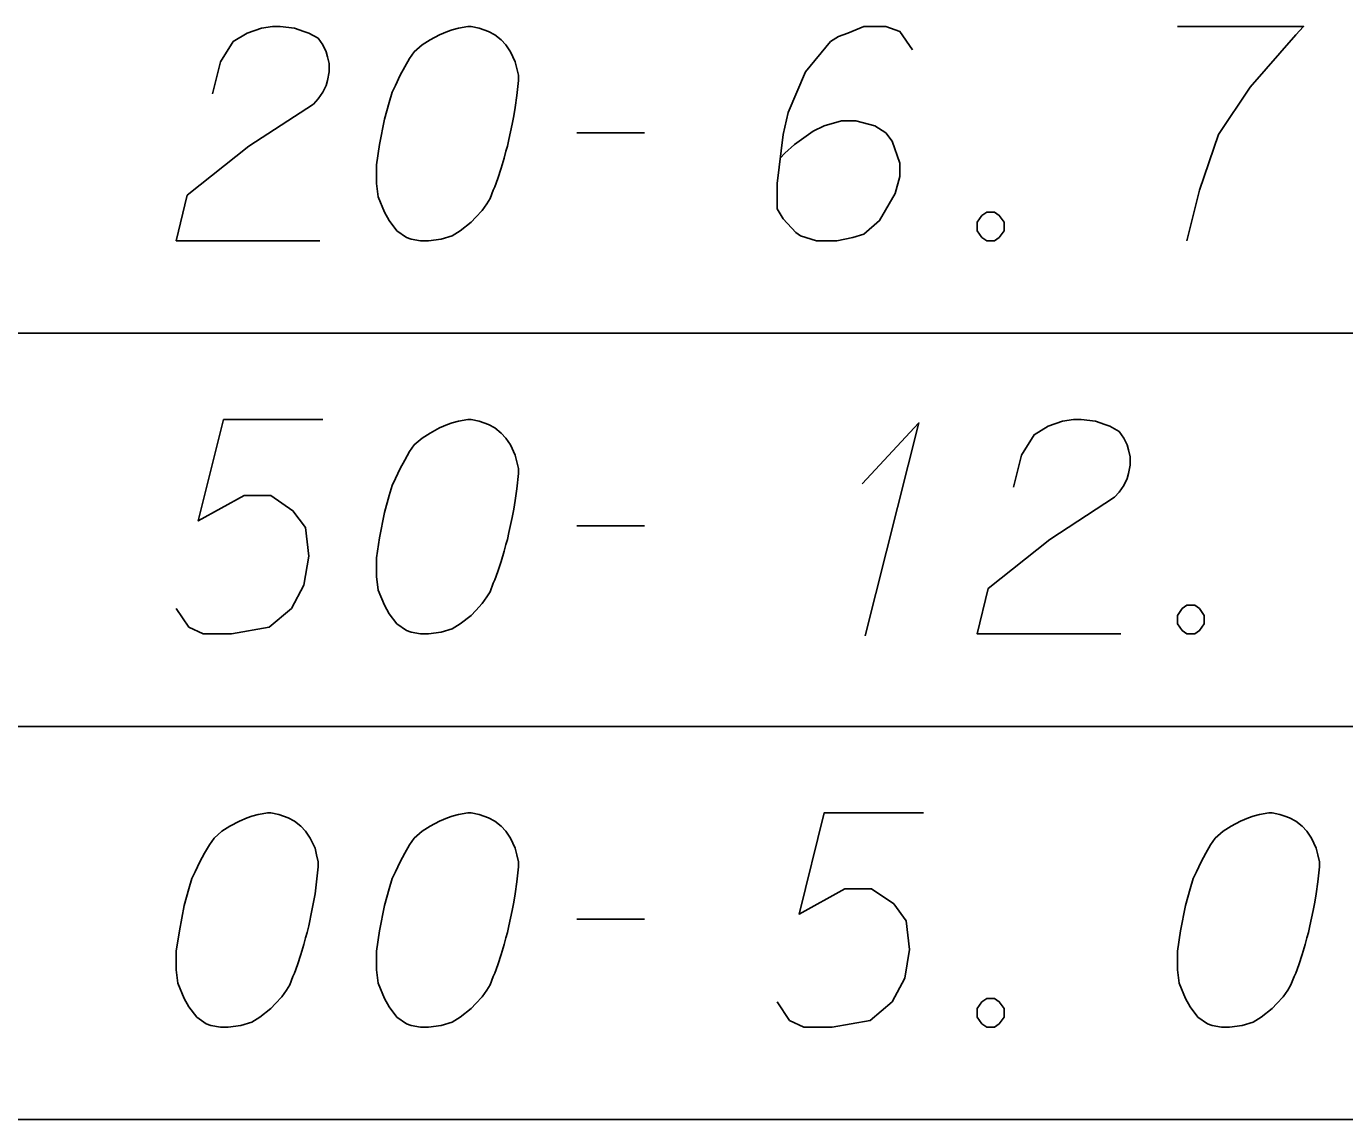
# Model space of a CAD drawing. Extents: x 2074207 to 2076812, y 516372 to 523312.
# Drawn here: x 2076397.04 to 2076426.54, y 519284.82 to 519309.29 of the extents above; entities that cross this region are included whole.
import ezdxf

# ---------------------------------------------------------------- set-up
doc = ezdxf.new("R2010")
doc.units = 0
doc.layers.add('Prop DirtTable_ Soil Test Results - Outline (Minor)', color=7, linetype='Continuous')
doc.layers.add('Prop DirtTable_ Soil Test Results - Tx (Sample Data)', color=7, linetype='Continuous')

msp = doc.modelspace()

# ---------------------------------------------------------------- linework, layer by layer
at = {"layer": 'Prop DirtTable_ Soil Test Results - Outline (Minor)'}
for p, q in [((2076260.609, 519302.421), (2076811.903, 519302.421)), ((2076260.609, 519302.421), (2076811.903, 519302.421)), ((2076260.609, 519293.621), (2076811.903, 519293.621)), ((2076260.609, 519293.621), (2076811.903, 519293.621)), ((2076260.609, 519284.821), (2076811.903, 519284.821)), ((2076260.609, 519284.821), (2076811.903, 519284.821))]:
    msp.add_line(p, q, dxfattribs=at)
at = {"layer": 'Prop DirtTable_ Soil Test Results - Tx (Sample Data)'}
for points in [[(2076401.207, 519307.779), (2076401.383, 519308.497), (2076401.666, 519308.951), (2076401.983, 519309.14), (2076402.3, 519309.253), (2076402.547, 519309.291), (2076402.724, 519309.291), (2076403.041, 519309.253), (2076403.253, 519309.178), (2076403.359, 519309.14), (2076403.57, 519309.026), (2076403.676, 519308.875), (2076403.747, 519308.724), (2076403.782, 519308.611), (2076403.817, 519308.459), (2076403.817, 519308.27), (2076403.782, 519308.081), (2076403.747, 519307.968), (2076403.676, 519307.817), (2076403.57, 519307.666), (2076403.465, 519307.552), (2076402.018, 519306.607), (2076400.643, 519305.511), (2076400.396, 519304.491), (2076403.606, 519304.491)], [(2076406.992, 519309.291), (2076406.922, 519309.291), (2076406.71, 519309.253), (2076406.569, 519309.215), (2076406.463, 519309.178), (2076406.287, 519309.102), (2076406.075, 519308.989), (2076405.899, 519308.875), (2076405.722, 519308.724), (2076405.616, 519308.573), (2076405.511, 519308.384), (2076405.405, 519308.195), (2076405.299, 519307.968), (2076405.228, 519307.817), (2076405.158, 519307.59), (2076405.052, 519307.212), (2076404.946, 519306.645), (2076404.876, 519306.192), (2076404.876, 519305.776), (2076404.911, 519305.474), (2076405.052, 519305.133), (2076405.158, 519304.944), (2076405.334, 519304.718), (2076405.546, 519304.567), (2076405.652, 519304.529), (2076405.863, 519304.491), (2076406.04, 519304.491), (2076406.322, 519304.529), (2076406.569, 519304.604), (2076406.745, 519304.718), (2076406.992, 519304.907), (2076407.098, 519305.02), (2076407.239, 519305.171), (2076407.345, 519305.322), (2076407.415, 519305.436), (2076407.486, 519305.625), (2076407.521, 519305.7), (2076407.592, 519305.889), (2076407.662, 519306.116), (2076407.733, 519306.343), (2076407.768, 519306.494), (2076407.803, 519306.607), (2076407.839, 519306.759), (2076407.909, 519307.099), (2076407.945, 519307.288), (2076407.98, 519307.477), (2076408.015, 519307.741), (2076408.05, 519308.081), (2076408.05, 519308.195), (2076408.015, 519308.346), (2076407.98, 519308.497), (2076407.874, 519308.724), (2076407.768, 519308.875), (2076407.662, 519308.989), (2076407.521, 519309.102), (2076407.38, 519309.178), (2076407.274, 519309.215), (2076407.169, 519309.253), (2076406.992, 519309.291)], [(2076416.869, 519308.762), (2076416.587, 519309.178), (2076416.27, 519309.291), (2076415.776, 519309.291), (2076415.423, 519309.14), (2076415.211, 519309.064), (2076415.035, 519308.951), (2076414.471, 519308.27), (2076414.083, 519307.363), (2076413.977, 519306.872), (2076413.836, 519305.776), (2076413.836, 519305.209), (2076413.977, 519304.982), (2076414.259, 519304.68), (2076414.365, 519304.604), (2076414.718, 519304.491), (2076415.176, 519304.491), (2076415.529, 519304.567), (2076415.776, 519304.642), (2076416.129, 519304.944), (2076416.481, 519305.549), (2076416.587, 519305.927), (2076416.587, 519306.23), (2076416.411, 519306.721), (2076416.27, 519306.91), (2076416.023, 519307.061), (2076415.599, 519307.174), (2076415.282, 519307.174), (2076414.894, 519307.061), (2076414.647, 519306.948), (2076414.224, 519306.645), (2076414.012, 519306.456), (2076413.906, 519306.343)], [(2076422.796, 519309.291), (2076425.618, 519309.291), (2076425.441, 519309.102), (2076424.418, 519307.93), (2076423.713, 519306.872), (2076423.289, 519305.625), (2076423.007, 519304.491)], [(2076409.356, 519306.91), (2076410.872, 519306.91)], [(2076418.527, 519305.133), (2076418.704, 519305.133), (2076418.809, 519305.058), (2076418.915, 519304.907), (2076418.915, 519304.718), (2076418.809, 519304.567), (2076418.704, 519304.491), (2076418.527, 519304.491), (2076418.421, 519304.567), (2076418.316, 519304.718), (2076418.316, 519304.907), (2076418.421, 519305.058), (2076418.527, 519305.133)], [(2076403.676, 519300.491), (2076401.454, 519300.491), (2076400.889, 519298.223), (2076401.912, 519298.79), (2076402.512, 519298.79), (2076403.006, 519298.45), (2076403.288, 519298.072), (2076403.359, 519297.43), (2076403.253, 519296.787), (2076402.971, 519296.258), (2076402.477, 519295.842), (2076401.63, 519295.691), (2076400.995, 519295.691), (2076400.678, 519295.842), (2076400.396, 519296.258)], [(2076406.992, 519300.491), (2076406.922, 519300.491), (2076406.71, 519300.453), (2076406.569, 519300.415), (2076406.463, 519300.378), (2076406.287, 519300.302), (2076406.075, 519300.189), (2076405.899, 519300.075), (2076405.722, 519299.924), (2076405.616, 519299.773), (2076405.511, 519299.584), (2076405.405, 519299.395), (2076405.299, 519299.168), (2076405.228, 519299.017), (2076405.158, 519298.79), (2076405.052, 519298.412), (2076404.946, 519297.845), (2076404.876, 519297.392), (2076404.876, 519296.976), (2076404.911, 519296.674), (2076405.052, 519296.333), (2076405.158, 519296.144), (2076405.334, 519295.918), (2076405.546, 519295.767), (2076405.652, 519295.729), (2076405.863, 519295.691), (2076406.04, 519295.691), (2076406.322, 519295.729), (2076406.569, 519295.804), (2076406.745, 519295.918), (2076406.992, 519296.107), (2076407.098, 519296.22), (2076407.239, 519296.371), (2076407.345, 519296.522), (2076407.415, 519296.636), (2076407.486, 519296.825), (2076407.521, 519296.9), (2076407.592, 519297.089), (2076407.662, 519297.316), (2076407.733, 519297.543), (2076407.768, 519297.694), (2076407.803, 519297.807), (2076407.839, 519297.959), (2076407.909, 519298.299), (2076407.945, 519298.488), (2076407.98, 519298.677), (2076408.015, 519298.941), (2076408.05, 519299.281), (2076408.05, 519299.395), (2076408.015, 519299.546), (2076407.98, 519299.697), (2076407.874, 519299.924), (2076407.768, 519300.075), (2076407.662, 519300.189), (2076407.521, 519300.302), (2076407.38, 519300.378), (2076407.274, 519300.415), (2076407.169, 519300.453), (2076406.992, 519300.491)], [(2076415.74, 519299.055), (2076417.01, 519300.415), (2076415.811, 519295.653)], [(2076419.127, 519298.979), (2076419.303, 519299.697), (2076419.586, 519300.151), (2076419.903, 519300.34), (2076420.22, 519300.453), (2076420.467, 519300.491), (2076420.644, 519300.491), (2076420.961, 519300.453), (2076421.173, 519300.378), (2076421.279, 519300.34), (2076421.49, 519300.226), (2076421.596, 519300.075), (2076421.667, 519299.924), (2076421.702, 519299.811), (2076421.737, 519299.659), (2076421.737, 519299.47), (2076421.702, 519299.281), (2076421.667, 519299.168), (2076421.596, 519299.017), (2076421.49, 519298.866), (2076421.385, 519298.752), (2076419.938, 519297.807), (2076418.563, 519296.711), (2076418.316, 519295.691), (2076421.526, 519295.691)], [(2076409.356, 519298.11), (2076410.872, 519298.11)], [(2076423.007, 519296.333), (2076423.184, 519296.333), (2076423.289, 519296.258), (2076423.395, 519296.107), (2076423.395, 519295.918), (2076423.289, 519295.767), (2076423.184, 519295.691), (2076423.007, 519295.691), (2076422.901, 519295.767), (2076422.796, 519295.918), (2076422.796, 519296.107), (2076422.901, 519296.258), (2076423.007, 519296.333)], [(2076402.512, 519291.691), (2076402.442, 519291.691), (2076402.23, 519291.653), (2076402.089, 519291.615), (2076401.983, 519291.578), (2076401.807, 519291.502), (2076401.595, 519291.389), (2076401.419, 519291.275), (2076401.242, 519291.124), (2076401.136, 519290.973), (2076401.031, 519290.784), (2076400.925, 519290.595), (2076400.819, 519290.368), (2076400.748, 519290.217), (2076400.678, 519289.99), (2076400.572, 519289.612), (2076400.466, 519289.045), (2076400.396, 519288.592), (2076400.396, 519288.176), (2076400.431, 519287.874), (2076400.572, 519287.533), (2076400.678, 519287.344), (2076400.854, 519287.118), (2076401.066, 519286.967), (2076401.172, 519286.929), (2076401.383, 519286.891), (2076401.56, 519286.891), (2076401.842, 519286.929), (2076402.089, 519287.004), (2076402.265, 519287.118), (2076402.512, 519287.307), (2076402.618, 519287.42), (2076402.759, 519287.571), (2076402.865, 519287.722), (2076402.935, 519287.836), (2076403.006, 519288.025), (2076403.041, 519288.1), (2076403.112, 519288.289), (2076403.182, 519288.516), (2076403.253, 519288.743), (2076403.288, 519288.894), (2076403.323, 519289.007), (2076403.359, 519289.159), (2076403.429, 519289.499), (2076403.465, 519289.688), (2076403.5, 519289.877), (2076403.535, 519290.141), (2076403.57, 519290.481), (2076403.57, 519290.595), (2076403.535, 519290.746), (2076403.5, 519290.897), (2076403.394, 519291.124), (2076403.288, 519291.275), (2076403.182, 519291.389), (2076403.041, 519291.502), (2076402.9, 519291.578), (2076402.794, 519291.615), (2076402.689, 519291.653), (2076402.512, 519291.691)], [(2076406.992, 519291.691), (2076406.922, 519291.691), (2076406.71, 519291.653), (2076406.569, 519291.615), (2076406.463, 519291.578), (2076406.287, 519291.502), (2076406.075, 519291.389), (2076405.899, 519291.275), (2076405.722, 519291.124), (2076405.616, 519290.973), (2076405.511, 519290.784), (2076405.405, 519290.595), (2076405.299, 519290.368), (2076405.228, 519290.217), (2076405.158, 519289.99), (2076405.052, 519289.612), (2076404.946, 519289.045), (2076404.876, 519288.592), (2076404.876, 519288.176), (2076404.911, 519287.874), (2076405.052, 519287.533), (2076405.158, 519287.344), (2076405.334, 519287.118), (2076405.546, 519286.967), (2076405.652, 519286.929), (2076405.863, 519286.891), (2076406.04, 519286.891), (2076406.322, 519286.929), (2076406.569, 519287.004), (2076406.745, 519287.118), (2076406.992, 519287.307), (2076407.098, 519287.42), (2076407.239, 519287.571), (2076407.345, 519287.722), (2076407.415, 519287.836), (2076407.486, 519288.025), (2076407.521, 519288.1), (2076407.592, 519288.289), (2076407.662, 519288.516), (2076407.733, 519288.743), (2076407.768, 519288.894), (2076407.803, 519289.007), (2076407.839, 519289.159), (2076407.909, 519289.499), (2076407.945, 519289.688), (2076407.98, 519289.877), (2076408.015, 519290.141), (2076408.05, 519290.481), (2076408.05, 519290.595), (2076408.015, 519290.746), (2076407.98, 519290.897), (2076407.874, 519291.124), (2076407.768, 519291.275), (2076407.662, 519291.389), (2076407.521, 519291.502), (2076407.38, 519291.578), (2076407.274, 519291.615), (2076407.169, 519291.653), (2076406.992, 519291.691)], [(2076417.116, 519291.691), (2076414.894, 519291.691), (2076414.329, 519289.423), (2076415.352, 519289.99), (2076415.952, 519289.99), (2076416.446, 519289.65), (2076416.728, 519289.272), (2076416.799, 519288.63), (2076416.693, 519287.987), (2076416.411, 519287.458), (2076415.917, 519287.042), (2076415.07, 519286.891), (2076414.435, 519286.891), (2076414.118, 519287.042), (2076413.836, 519287.458)], [(2076424.912, 519291.691), (2076424.842, 519291.691), (2076424.63, 519291.653), (2076424.489, 519291.615), (2076424.383, 519291.578), (2076424.207, 519291.502), (2076423.995, 519291.389), (2076423.819, 519291.275), (2076423.642, 519291.124), (2076423.536, 519290.973), (2076423.431, 519290.784), (2076423.325, 519290.595), (2076423.219, 519290.368), (2076423.148, 519290.217), (2076423.078, 519289.99), (2076422.972, 519289.612), (2076422.866, 519289.045), (2076422.796, 519288.592), (2076422.796, 519288.176), (2076422.831, 519287.874), (2076422.972, 519287.533), (2076423.078, 519287.344), (2076423.254, 519287.118), (2076423.466, 519286.967), (2076423.572, 519286.929), (2076423.783, 519286.891), (2076423.96, 519286.891), (2076424.242, 519286.929), (2076424.489, 519287.004), (2076424.665, 519287.118), (2076424.912, 519287.307), (2076425.018, 519287.42), (2076425.159, 519287.571), (2076425.265, 519287.722), (2076425.335, 519287.836), (2076425.406, 519288.025), (2076425.441, 519288.1), (2076425.512, 519288.289), (2076425.582, 519288.516), (2076425.653, 519288.743), (2076425.688, 519288.894), (2076425.723, 519289.007), (2076425.759, 519289.159), (2076425.829, 519289.499), (2076425.865, 519289.688), (2076425.9, 519289.877), (2076425.935, 519290.141), (2076425.97, 519290.481), (2076425.97, 519290.595), (2076425.935, 519290.746), (2076425.9, 519290.897), (2076425.794, 519291.124), (2076425.688, 519291.275), (2076425.582, 519291.389), (2076425.441, 519291.502), (2076425.3, 519291.578), (2076425.194, 519291.615), (2076425.089, 519291.653), (2076424.912, 519291.691)], [(2076409.356, 519289.31), (2076410.872, 519289.31)], [(2076418.527, 519287.533), (2076418.704, 519287.533), (2076418.809, 519287.458), (2076418.915, 519287.307), (2076418.915, 519287.118), (2076418.809, 519286.967), (2076418.704, 519286.891), (2076418.527, 519286.891), (2076418.421, 519286.967), (2076418.316, 519287.118), (2076418.316, 519287.307), (2076418.421, 519287.458), (2076418.527, 519287.533)]]:
    msp.add_lwpolyline(points, dxfattribs=at)

doc.saveas('drawing.dxf')
